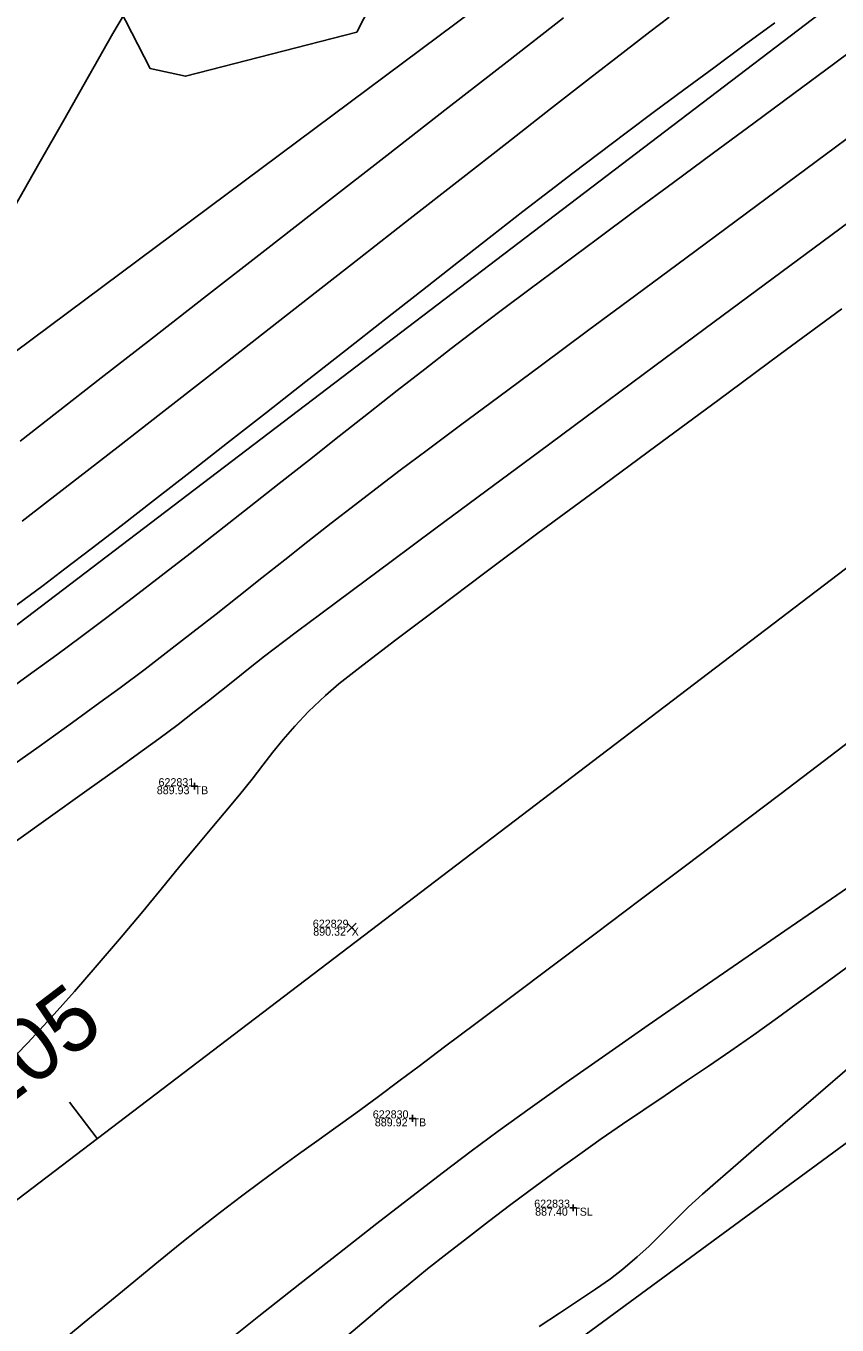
# Model space of a CAD drawing. Extents: x 1957117 to 1971063, y 701601 to 715861.
# Drawn here: x 1967748.7 to 1967784.2, y 710254.3 to 710311.1 of the extents above; entities that cross this region are included whole.
import ezdxf

# ---------------------------------------------------------------- set-up
doc = ezdxf.new("R2010")
doc.units = 0
for name, color, linetype in [('AP_X_Lights', 7, 'Continuous'), ('DT_X_Contour_Major', 7, 'Continuous'), ('DT_X_Contour_Minor', 7, 'Continuous'), ('GE_X_CL_20', 7, 'Continuous'), ('PV_P_Drive', 7, 'Continuous'), ('PV_P_Shoulder', 7, 'Continuous'), ('RS_Raster1', 7, 'Continuous'), ('RW_X_Esmt_RR', 7, 'Continuous'), ('RW_X_Fee_RW', 7, 'Continuous'), ('SC_Scratch1', 7, 'Continuous'), ('SC_Shading5', 7, 'Continuous'), ('VG_X_Tree_Line_Rt', 7, 'Continuous')]:
    doc.layers.add(name, color=color, linetype=linetype)

msp = doc.modelspace()

# ---------------------------------------------------------------- linework, layer by layer
at = {"layer": 'AP_X_Lights'}
for p, q in [((1967762.756, 710271.485), (1967763.144, 710271.875)), ((1967762.756, 710271.875), (1967763.144, 710271.485))]:
    msp.add_line(p, q, dxfattribs=at)
at = {"layer": 'DT_X_Contour_Major'}
for points in [[(1967748.531, 710289.461), (1967749.647, 710290.317), (1967751.062, 710291.41), (1967752.729, 710292.705), (1967754.604, 710294.164), (1967756.642, 710295.752), (1967758.797, 710297.434), (1967761.024, 710299.173), (1967763.277, 710300.934), (1967765.512, 710302.68), (1967767.684, 710304.377), (1967769.746, 710305.987), (1967771.654, 710307.476), (1967773.363, 710308.807), (1967774.827, 710309.944), (1967776, 710310.853), (1967776.839, 710311.495)], [(1967748.531, 710289.461), (1967749.647, 710290.317), (1967751.062, 710291.41), (1967752.729, 710292.705), (1967754.604, 710294.164), (1967756.642, 710295.752), (1967758.797, 710297.434), (1967761.024, 710299.173), (1967763.277, 710300.934), (1967765.512, 710302.68), (1967767.684, 710304.377), (1967769.746, 710305.987), (1967771.654, 710307.476), (1967773.363, 710308.807), (1967774.827, 710309.944), (1967776, 710310.853), (1967776.839, 710311.495)], [(1967784.4, 710298.731), (1967781.701, 710296.748), (1967778.967, 710294.736), (1967776.253, 710292.735), (1967773.614, 710290.785), (1967771.103, 710288.924), (1967768.776, 710287.191), (1967766.687, 710285.627), (1967764.89, 710284.271), (1967763.44, 710283.161), (1967762.392, 710282.337), (1967761.8, 710281.839), (1967761.062, 710281.126), (1967760.463, 710280.494), (1967759.96, 710279.914), (1967759.509, 710279.353), (1967759.069, 710278.782), (1967758.596, 710278.169), (1967758.047, 710277.482), (1967757.379, 710276.692), (1967756.83, 710276.047), (1967756.178, 710275.263), (1967755.437, 710274.363), (1967754.618, 710273.368), (1967753.735, 710272.3), (1967752.799, 710271.183), (1967751.823, 710270.037), (1967750.82, 710268.885), (1967749.802, 710267.75), (1967748.782, 710266.653), (1967747.772, 710265.616)], [(1967784.4, 710298.731), (1967781.701, 710296.748), (1967778.967, 710294.736), (1967776.253, 710292.735), (1967773.614, 710290.785), (1967771.103, 710288.924), (1967768.776, 710287.191), (1967766.687, 710285.627), (1967764.89, 710284.271), (1967763.44, 710283.161), (1967762.392, 710282.337), (1967761.8, 710281.839), (1967761.062, 710281.126), (1967760.463, 710280.494), (1967759.96, 710279.914), (1967759.509, 710279.353), (1967759.069, 710278.782), (1967758.596, 710278.169), (1967758.047, 710277.482), (1967757.379, 710276.692), (1967756.83, 710276.047), (1967756.178, 710275.263), (1967755.437, 710274.363), (1967754.618, 710273.368), (1967753.735, 710272.3), (1967752.799, 710271.183), (1967751.823, 710270.037), (1967750.82, 710268.885), (1967749.802, 710267.75), (1967748.782, 710266.653), (1967747.772, 710265.616)], [(1967749.366, 710252.858), (1967751.25, 710254.417), (1967752.921, 710255.795), (1967754.335, 710256.954), (1967755.447, 710257.859), (1967756.214, 710258.472), (1967757.212, 710259.248), (1967758.132, 710259.947), (1967758.993, 710260.589), (1967759.817, 710261.192), (1967760.622, 710261.773), (1967761.43, 710262.352), (1967762.259, 710262.947), (1967763.131, 710263.577), (1967764.064, 710264.259), (1967765.08, 710265.012), (1967765.903, 710265.628), (1967767.018, 710266.464), (1967768.385, 710267.489), (1967769.964, 710268.674), (1967771.716, 710269.991), (1967773.601, 710271.409), (1967775.58, 710272.899), (1967777.612, 710274.431), (1967779.659, 710275.977), (1967781.68, 710277.507), (1967783.637, 710278.991), (1967785.488, 710280.4)], [(1967749.366, 710252.858), (1967751.25, 710254.417), (1967752.921, 710255.795), (1967754.335, 710256.954), (1967755.447, 710257.859), (1967756.214, 710258.472), (1967757.212, 710259.248), (1967758.132, 710259.947), (1967758.993, 710260.589), (1967759.817, 710261.192), (1967760.622, 710261.773), (1967761.43, 710262.352), (1967762.259, 710262.947), (1967763.131, 710263.577), (1967764.064, 710264.259), (1967765.08, 710265.012), (1967765.903, 710265.628), (1967767.018, 710266.464), (1967768.385, 710267.489), (1967769.964, 710268.674), (1967771.716, 710269.991), (1967773.601, 710271.409), (1967775.58, 710272.899), (1967777.612, 710274.431), (1967779.659, 710275.977), (1967781.68, 710277.507), (1967783.637, 710278.991), (1967785.488, 710280.4)]]:
    msp.add_lwpolyline(points, dxfattribs=at)
at = {"layer": 'DT_X_Contour_Minor'}
for points in [[(1967753.571, 710312.577), (1967752.509, 710310.774), (1967751.433, 710308.901), (1967750.351, 710306.99), (1967749.269, 710305.078), (1967748.194, 710303.199), (1967747.134, 710301.389), (1967746.096, 710299.682), (1967745.086, 710298.114), (1967744.111, 710296.718), (1967743.179, 710295.531), (1967742.258, 710294.53), (1967740.96, 710293.244), (1967739.336, 710291.71), (1967737.434, 710289.968), (1967735.303, 710288.055), (1967732.993, 710286.009), (1967730.554, 710283.869), (1967728.033, 710281.672), (1967725.481, 710279.456), (1967722.947, 710277.261), (1967720.48, 710275.123), (1967718.128, 710273.082), (1967715.943, 710271.175)], [(1967753.571, 710312.577), (1967752.509, 710310.774), (1967751.433, 710308.901), (1967750.351, 710306.99), (1967749.269, 710305.078), (1967748.194, 710303.199), (1967747.134, 710301.389), (1967746.096, 710299.682), (1967745.086, 710298.114), (1967744.111, 710296.718), (1967743.179, 710295.531), (1967742.258, 710294.53), (1967740.96, 710293.244), (1967739.336, 710291.71), (1967737.434, 710289.968), (1967735.303, 710288.055), (1967732.993, 710286.009), (1967730.554, 710283.869), (1967728.033, 710281.672), (1967725.481, 710279.456), (1967722.947, 710277.261), (1967720.48, 710275.123), (1967718.128, 710273.082), (1967715.943, 710271.175)], [(1967748.283, 710285.783), (1967749.447, 710286.642), (1967750.407, 710287.364), (1967751.558, 710288.242), (1967752.872, 710289.255), (1967754.322, 710290.38), (1967755.882, 710291.595), (1967757.525, 710292.879), (1967759.224, 710294.209), (1967760.952, 710295.564), (1967762.683, 710296.922), (1967764.389, 710298.261), (1967766.045, 710299.559), (1967767.623, 710300.794), (1967769.097, 710301.944), (1967770.44, 710302.988), (1967771.624, 710303.903), (1967772.624, 710304.668), (1967773.763, 710305.53), (1967774.961, 710306.428), (1967776.207, 710307.358), (1967777.491, 710308.311), (1967778.801, 710309.281), (1967780.129, 710310.26), (1967781.462, 710311.243)], [(1967748.283, 710285.783), (1967749.447, 710286.642), (1967750.407, 710287.364), (1967751.558, 710288.242), (1967752.872, 710289.255), (1967754.322, 710290.38), (1967755.882, 710291.595), (1967757.525, 710292.879), (1967759.224, 710294.209), (1967760.952, 710295.564), (1967762.683, 710296.922), (1967764.389, 710298.261), (1967766.045, 710299.559), (1967767.623, 710300.794), (1967769.097, 710301.944), (1967770.44, 710302.988), (1967771.624, 710303.903), (1967772.624, 710304.668), (1967773.763, 710305.53), (1967774.961, 710306.428), (1967776.207, 710307.358), (1967777.491, 710308.311), (1967778.801, 710309.281), (1967780.129, 710310.26), (1967781.462, 710311.243)], [(1967748.441, 710292.954), (1967750.058, 710294.212), (1967751.994, 710295.719), (1967754.194, 710297.431), (1967756.6, 710299.304), (1967759.156, 710301.293), (1967761.807, 710303.356), (1967764.494, 710305.448), (1967767.163, 710307.525), (1967769.755, 710309.543), (1967772.217, 710311.458)], [(1967748.441, 710292.954), (1967750.058, 710294.212), (1967751.994, 710295.719), (1967754.194, 710297.431), (1967756.6, 710299.304), (1967759.156, 710301.293), (1967761.807, 710303.356), (1967764.494, 710305.448), (1967767.163, 710307.525), (1967769.755, 710309.543), (1967772.217, 710311.458)], [(1967747.425, 710281.709), (1967748.803, 710282.701), (1967750.048, 710283.605), (1967751.135, 710284.406), (1967752.241, 710285.236), (1967753.407, 710286.124), (1967754.623, 710287.061), (1967755.879, 710288.037), (1967757.165, 710289.043), (1967758.471, 710290.068), (1967759.786, 710291.104), (1967761.101, 710292.141), (1967762.405, 710293.169), (1967763.688, 710294.179), (1967764.94, 710295.161), (1967766.151, 710296.105), (1967767.31, 710297.001), (1967768.409, 710297.842), (1967769.497, 710298.664), (1967770.76, 710299.611), (1967772.17, 710300.663), (1967773.702, 710301.802), (1967775.332, 710303.009), (1967777.032, 710304.267), (1967778.777, 710305.557), (1967780.542, 710306.861), (1967782.301, 710308.159), (1967784.029, 710309.434), (1967785.699, 710310.668)], [(1967747.425, 710281.709), (1967748.803, 710282.701), (1967750.048, 710283.605), (1967751.135, 710284.406), (1967752.241, 710285.236), (1967753.407, 710286.124), (1967754.623, 710287.061), (1967755.879, 710288.037), (1967757.165, 710289.043), (1967758.471, 710290.068), (1967759.786, 710291.104), (1967761.101, 710292.141), (1967762.405, 710293.169), (1967763.688, 710294.179), (1967764.94, 710295.161), (1967766.151, 710296.105), (1967767.31, 710297.001), (1967768.409, 710297.842), (1967769.497, 710298.664), (1967770.76, 710299.611), (1967772.17, 710300.663), (1967773.702, 710301.802), (1967775.332, 710303.009), (1967777.032, 710304.267), (1967778.777, 710305.557), (1967780.542, 710306.861), (1967782.301, 710308.159), (1967784.029, 710309.434), (1967785.699, 710310.668)], [(1967747.592, 710278.401), (1967749.281, 710279.607), (1967750.744, 710280.657), (1967751.938, 710281.522), (1967752.823, 710282.171), (1967753.912, 710282.988), (1967754.97, 710283.796), (1967756.002, 710284.595), (1967757.017, 710285.39), (1967758.02, 710286.181), (1967759.019, 710286.973), (1967760.021, 710287.767), (1967761.033, 710288.565), (1967762.061, 710289.371), (1967763.112, 710290.187), (1967764.193, 710291.015), (1967765.071, 710291.677), (1967766.256, 710292.564), (1967767.708, 710293.646), (1967769.387, 710294.893), (1967771.252, 710296.278), (1967773.264, 710297.769), (1967775.382, 710299.337), (1967777.567, 710300.954), (1967779.777, 710302.59), (1967781.974, 710304.215), (1967784.117, 710305.801), (1967786.166, 710307.317)], [(1967747.592, 710278.401), (1967749.281, 710279.607), (1967750.744, 710280.657), (1967751.938, 710281.522), (1967752.823, 710282.171), (1967753.912, 710282.988), (1967754.97, 710283.796), (1967756.002, 710284.595), (1967757.017, 710285.39), (1967758.02, 710286.181), (1967759.019, 710286.973), (1967760.021, 710287.767), (1967761.033, 710288.565), (1967762.061, 710289.371), (1967763.112, 710290.187), (1967764.193, 710291.015), (1967765.071, 710291.677), (1967766.256, 710292.564), (1967767.708, 710293.646), (1967769.387, 710294.893), (1967771.252, 710296.278), (1967773.264, 710297.769), (1967775.382, 710299.337), (1967777.567, 710300.954), (1967779.777, 710302.59), (1967781.974, 710304.215), (1967784.117, 710305.801), (1967786.166, 710307.317)], [(1967747.502, 710274.923), (1967749.573, 710276.396), (1967751.362, 710277.672), (1967752.817, 710278.712), (1967753.884, 710279.479), (1967754.512, 710279.936), (1967755.354, 710280.569), (1967756.062, 710281.112), (1967756.68, 710281.597), (1967757.252, 710282.052), (1967757.823, 710282.509), (1967758.438, 710282.997), (1967759.142, 710283.546), (1967759.978, 710284.188), (1967760.585, 710284.644), (1967761.601, 710285.402), (1967762.979, 710286.427), (1967764.673, 710287.685), (1967766.634, 710289.141), (1967768.816, 710290.759), (1967771.173, 710292.506), (1967773.656, 710294.347), (1967776.219, 710296.246), (1967778.816, 710298.17), (1967781.398, 710300.083), (1967783.918, 710301.95), (1967786.331, 710303.738)], [(1967747.502, 710274.923), (1967749.573, 710276.396), (1967751.362, 710277.672), (1967752.817, 710278.712), (1967753.884, 710279.479), (1967754.512, 710279.936), (1967755.354, 710280.569), (1967756.062, 710281.112), (1967756.68, 710281.597), (1967757.252, 710282.052), (1967757.823, 710282.509), (1967758.438, 710282.997), (1967759.142, 710283.546), (1967759.978, 710284.188), (1967760.585, 710284.644), (1967761.601, 710285.402), (1967762.979, 710286.427), (1967764.673, 710287.685), (1967766.634, 710289.141), (1967768.816, 710290.759), (1967771.173, 710292.506), (1967773.656, 710294.347), (1967776.219, 710296.246), (1967778.816, 710298.17), (1967781.398, 710300.083), (1967783.918, 710301.95), (1967786.331, 710303.738)], [(1967757.071, 710253.237), (1967758.894, 710254.69), (1967760.684, 710256.107), (1967762.412, 710257.468), (1967764.053, 710258.75), (1967765.579, 710259.933), (1967766.965, 710260.996), (1967768.184, 710261.916), (1967769.362, 710262.784), (1967770.755, 710263.787), (1967772.333, 710264.906), (1967774.064, 710266.122), (1967775.918, 710267.414), (1967777.864, 710268.763), (1967779.871, 710270.148), (1967781.909, 710271.55), (1967783.947, 710272.949), (1967785.954, 710274.325)], [(1967757.071, 710253.237), (1967758.894, 710254.69), (1967760.684, 710256.107), (1967762.412, 710257.468), (1967764.053, 710258.75), (1967765.579, 710259.933), (1967766.965, 710260.996), (1967768.184, 710261.916), (1967769.362, 710262.784), (1967770.755, 710263.787), (1967772.333, 710264.906), (1967774.064, 710266.122), (1967775.918, 710267.414), (1967777.864, 710268.763), (1967779.871, 710270.148), (1967781.909, 710271.55), (1967783.947, 710272.949), (1967785.954, 710274.325)], [(1967762.735, 710253.815), (1967763.67, 710254.615), (1967764.56, 710255.362), (1967765.422, 710256.072), (1967766.273, 710256.759), (1967767.131, 710257.437), (1967768.013, 710258.122), (1967768.936, 710258.829), (1967769.919, 710259.571), (1967770.977, 710260.365), (1967771.964, 710261.093), (1967772.927, 710261.784), (1967773.871, 710262.447), (1967774.804, 710263.09), (1967775.733, 710263.722), (1967776.664, 710264.35), (1967777.603, 710264.984), (1967778.558, 710265.631), (1967779.535, 710266.301), (1967780.542, 710267.001), (1967781.584, 710267.741), (1967782.404, 710268.332), (1967783.54, 710269.158), (1967784.953, 710270.188)], [(1967762.735, 710253.815), (1967763.67, 710254.615), (1967764.56, 710255.362), (1967765.422, 710256.072), (1967766.273, 710256.759), (1967767.131, 710257.437), (1967768.013, 710258.122), (1967768.936, 710258.829), (1967769.919, 710259.571), (1967770.977, 710260.365), (1967771.964, 710261.093), (1967772.927, 710261.784), (1967773.871, 710262.447), (1967774.804, 710263.09), (1967775.733, 710263.722), (1967776.664, 710264.35), (1967777.603, 710264.984), (1967778.558, 710265.631), (1967779.535, 710266.301), (1967780.542, 710267.001), (1967781.584, 710267.741), (1967782.404, 710268.332), (1967783.54, 710269.158), (1967784.953, 710270.188)], [(1967771.155, 710254.249), (1967772.044, 710254.832), (1967772.87, 710255.374), (1967773.616, 710255.874), (1967774.271, 710256.335), (1967774.82, 710256.755), (1967775.446, 710257.283), (1967775.95, 710257.741), (1967776.38, 710258.159), (1967776.782, 710258.566), (1967777.205, 710258.993), (1967777.694, 710259.469), (1967778.298, 710260.025), (1967778.759, 710260.43), (1967779.523, 710261.096), (1967780.553, 710261.987), (1967781.808, 710263.072), (1967783.252, 710264.315), (1967784.845, 710265.685)], [(1967771.155, 710254.249), (1967772.044, 710254.832), (1967772.87, 710255.374), (1967773.616, 710255.874), (1967774.271, 710256.335), (1967774.82, 710256.755), (1967775.446, 710257.283), (1967775.95, 710257.741), (1967776.38, 710258.159), (1967776.782, 710258.566), (1967777.205, 710258.993), (1967777.694, 710259.469), (1967778.298, 710260.025), (1967778.759, 710260.43), (1967779.523, 710261.096), (1967780.553, 710261.987), (1967781.808, 710263.072), (1967783.252, 710264.315), (1967784.845, 710265.685)]]:
    msp.add_lwpolyline(points, dxfattribs=at)
at = {"layer": 'GE_X_CL_20'}
msp.add_line((1967751.813, 710262.459), (1967750.602, 710264.051), dxfattribs=at)
msp.add_lwpolyline([(1968438.508, 710785.011), (1967254.18, 709883.777)], dxfattribs=at)
at = {"layer": 'PV_P_Drive'}
for p, q in [((1967756.075, 710278.012), (1967756.075, 710277.72)), ((1967755.929, 710277.866), (1967756.221, 710277.866)), ((1967756.075, 710277.866), (1967756.075, 710277.866)), ((1967765.466, 710263.345), (1967765.758, 710263.345)), ((1967765.612, 710263.491), (1967765.612, 710263.199)), ((1967765.612, 710263.345), (1967765.612, 710263.345)), ((1967772.498, 710259.439), (1967772.79, 710259.439)), ((1967772.644, 710259.585), (1967772.644, 710259.293)), ((1967772.644, 710259.439), (1967772.644, 710259.439))]:
    msp.add_line(p, q, dxfattribs=at)
at = {"layer": 'RW_X_Esmt_RR'}
msp.add_line((1967242.069, 709899.693), (1968426.396, 710800.927), dxfattribs=at)
msp.add_lwpolyline([(1968171.056, 710611.87), (1967279.514, 709947.668)], dxfattribs=at)
at = {"layer": 'RW_X_Fee_RW'}
msp.add_lwpolyline([(1963881.046, 707276.431), (1964172.578, 707701.964), (1964668.324, 708419.582), (1964735.207, 708501.875), (1964966.496, 708718.802), (1965107.468, 708816.338), (1965585.552, 709094.216), (1966091.861, 709326.705), (1966247.281, 709386.816), (1966633.174, 709551.737), (1966943.202, 709670.565), (1967172.032, 709812.662), (1967935.697, 710373.174), (1968346.714, 710683.963), (1968484.345, 710796.182), (1968743.632, 711067.038), (1968903.937, 711275.819), (1969041.222, 711501.316), (1969638.166, 712572.015), (1970019.077, 713196.718)], dxfattribs=at)
at = {"layer": 'SC_Shading5'}
for points in [[(1963589.678, 706586.994), (1963626.625, 706689.548), (1963651.76, 706746.832), (1963668.09, 706778.596), (1963682.768, 706805.402), (1963734.424, 706911.594), (1963826.849, 707116.717), (1963877.258, 707215.645), (1963964.981, 707354.472), (1964070.526, 707509.355), (1964132.574, 707601.994), (1964163.9, 707642.169), (1964191.2, 707685.167), (1964278.98, 707807.131), (1964326.11, 707874.364), (1964396.427, 707968.962), (1964508.519, 708133.679), (1964655.588, 708336.552), (1964745.319, 708429.172), (1964840.327, 708522.317), (1964988.178, 708660.245), (1965089.796, 708739.041), (1965251.743, 708835.216), (1965415.807, 708922.048), (1965866.2, 709149.38), (1966173.543, 709294.131), (1966283.627, 709338.196), (1966534.003, 709419.214), (1966689.084, 709471.266), (1967008.468, 709641.817), (1967166.677, 709750.124), (1967422.113, 709931.083), (1967818.707, 710198.831), (1968187.021, 710459.852), (1968360.589, 710592.493), (1968496.543, 710707.847), (1968606.427, 710809.378), (1968733.391, 710937.091), (1968807.28, 711025.4), (1968843.008, 711077.094), (1968863.233, 711106.099), (1968909.747, 711171.311), (1968974.133, 711279.559), (1969130.932, 711546.915), (1969247.433, 711744.686), (1969402.714, 712016.424), (1969505.287, 712191.789), (1969666.311, 712460.805), (1969771.586, 712639.896), (1969880.058, 712820.917), (1969964.994, 712955.706), (1969990.005, 713000.084), (1970030.065, 713068.479)], [(1963609.915, 706579.703), (1963646.615, 706681.572), (1963671.193, 706737.585), (1963687.092, 706768.511), (1963701.884, 706795.526), (1963753.906, 706902.469), (1963846.249, 707107.41), (1963895.973, 707204.994), (1963982.966, 707342.667), (1964088.35, 707497.312), (1964150.015, 707589.379), (1964181.502, 707629.761), (1964209.024, 707673.109), (1964296.517, 707794.674), (1964343.552, 707861.772), (1964413.958, 707956.489), (1964526.123, 708121.313), (1964672.104, 708322.686), (1964760.576, 708414.006), (1964855.195, 708506.77), (1965002.134, 708643.847), (1965101.925, 708721.226), (1965262.272, 708816.451), (1965425.685, 708902.939), (1965875.63, 709130.044), (1966182.13, 709274.398), (1966290.944, 709317.954), (1966540.737, 709398.785), (1966697.632, 709451.445), (1967019.644, 709623.399), (1967178.971, 709732.471), (1967434.35, 709913.39), (1967830.945, 710181.14), (1968199.774, 710442.525), (1968374.086, 710575.735), (1968510.806, 710691.739), (1968621.36, 710793.889), (1968749.296, 710922.58), (1968824.413, 711012.355), (1968860.678, 711064.827), (1968880.812, 711093.701), (1968927.778, 711159.547), (1968992.655, 711268.62), (1969149.476, 711536.015), (1969266.039, 711733.891), (1969421.336, 712005.657), (1969523.8, 712180.835), (1969684.812, 712449.831), (1969790.084, 712628.917), (1969898.385, 712809.653), (1969983.474, 712944.685), (1970008.657, 712989.367), (1970048.626, 713057.607)]]:
    msp.add_spline(points, degree=3, dxfattribs=at)
at = {"layer": 'VG_X_Tree_Line_Rt'}
msp.add_lwpolyline([(1967764.359, 710313.156), (1967763.177, 710310.832), (1967755.681, 710308.903), (1967754.137, 710309.241), (1967751.455, 710314.477)], dxfattribs=at)

# ---------------------------------------------------------------- texts
at = {"layer": 'GE_X_CL_20'}
msp.add_text('105', height=2.8, rotation=37.2699, dxfattribs=at).set_placement((1967747.253, 710263.387))
at = {"layer": 'PV_P_Shoulder'}
for s, p in [('889.93', (1967754.424, 710277.516)), ('890.32', (1967761.269, 710271.33)), ('889.92', (1967763.964, 710262.995)), ('887.40', (1967770.977, 710259.089))]:
    msp.add_text(s, height=0.35, dxfattribs=at).set_placement(p)
at = {"layer": 'RS_Raster1'}
for s, p in [('622831', (1967754.501, 710277.866)), ('622829', (1967761.252, 710271.68)), ('622830', (1967763.876, 710263.345)), ('622833', (1967770.938, 710259.439))]:
    msp.add_text(s, height=0.35, dxfattribs=at).set_placement(p)
at = {"layer": 'SC_Scratch1'}
for s, p in [('TB', (1967756.075, 710277.516)), ('X', (1967762.95, 710271.33)), ('TB', (1967765.612, 710262.995)), ('TSL', (1967772.644, 710259.089))]:
    msp.add_text(s, height=0.35, dxfattribs=at).set_placement(p)

doc.saveas('drawing.dxf')
